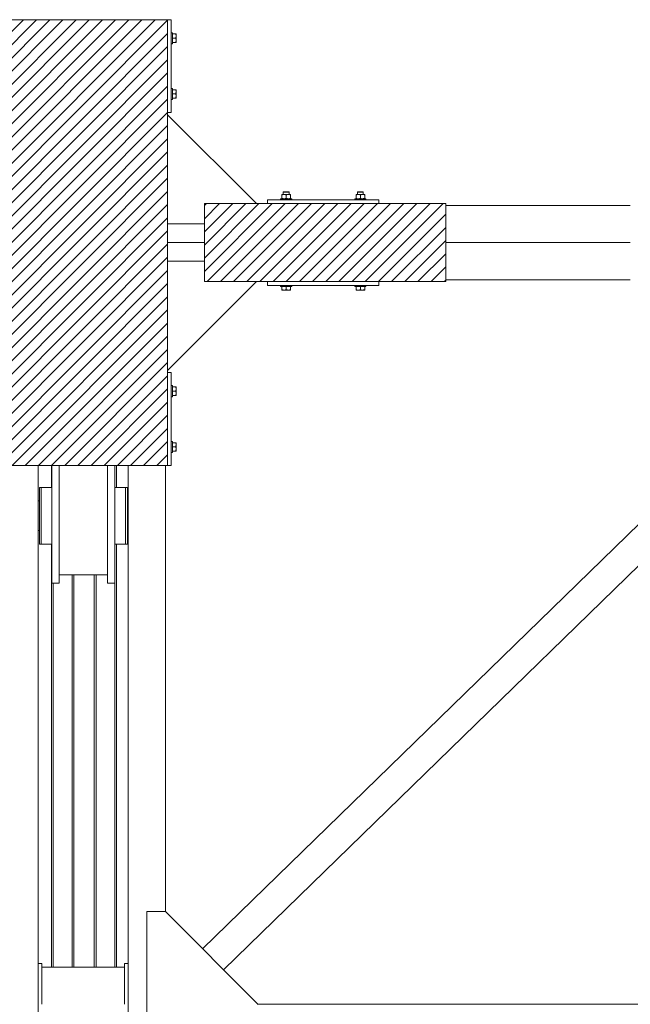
# Model space of a CAD drawing. Header units: millimetres. Extents: x 53746 to 116821, y -810352 to -765802.
# Tile 343 of 347: x 101015 to 102660, y -778652 to -776002. Entities that reach past the tile are written whole.
import ezdxf

# ---------------------------------------------------------------- set-up
doc = ezdxf.new("R2010")
doc.units = ezdxf.units.MM
doc.header["$MEASUREMENT"] = 0
for name, color, linetype, lineweight in [('Main Cradle Rails', 7, 'Continuous', 0), ('Side Cradle Blocks', 7, 'Continuous', 0), ('Side Cradle Stbd', 7, 'Continuous', 0), ('Side Slip Rails', 7, 'Continuous', 0)]:
    doc.layers.add(name, color=color, linetype=linetype, lineweight=lineweight)

# ---------------------------------------------------------------- blocks, each defined once
blk = doc.blocks.new('*U57')
at = {"linetype": 'Continuous', "lineweight": 0}
h = blk.add_hatch(dxfattribs=at)
h.set_pattern_fill('HATCH', color=30, style=0, pattern_type=2)
h.set_pattern_definition([(45, (15859.07, 11456.437), (-17.719, 17.719), [])])
h.paths.add_polyline_path([(15675.8, 10874.5), (15682.4, 10874.5), (15782.4, 10874.5), (15818.4, 10874.5), (15838.9, 10874.5), (15968.9, 10874.5), (15988.9, 10874.5), (15993.4, 10874.5), (16024.8, 10874.5), (16124.8, 10874.5), (16130.8, 10874.5), (16130.8, 11124.5), (16130.8, 11130.2), (16130.8, 11424.2), (16130.8, 11474.5), (16130.8, 11524.7), (16130.8, 11818.7), (16130.8, 11824.5), (16130.8, 12074.5), (16124.8, 12074.5), (16024.8, 12074.5), (15993.4, 12074.5), (15988.9, 12074.5), (15968.9, 12074.5), (15838.9, 12074.5), (15818.4, 12074.5), (15782.4, 12074.5), (15682.4, 12074.5), (15675.8, 12074.5), (15675.8, 11824.5), (15675.8, 11818.2), (15675.8, 11524.7), (15675.8, 11474.5), (15675.8, 11424.2), (15675.8, 11130.7), (15675.8, 11124.5)])
h = blk.add_hatch(dxfattribs=at)
h.set_pattern_fill('HATCH', color=30, style=0, pattern_type=2)
h.set_pattern_definition([(45, (16513.905, 11442.536), (-17.719, 17.719), [])])
h.paths.add_polyline_path([(16399.9, 11579.5), (16370.1, 11579.5), (16229.9, 11579.5), (16229.9, 11524.7), (16229.9, 11474.5), (16229.9, 11424.2), (16229.9, 11369.5), (16370.1, 11369.5), (16399.9, 11369.5), (16699.9, 11369.5), (16879.9, 11369.5), (16879.9, 11374.5), (16879.9, 11474.5), (16879.9, 11574.5), (16879.9, 11579.5), (16699.9, 11579.5)])
at = {"color": 30, "linetype": 'Continuous', "lineweight": 0, "flags": 128}
blk.add_lwpolyline([(15682.4, 10874.5), (15782.4, 10874.5), (15818.4, 10874.5), (15838.9, 10874.5), (15968.9, 10874.5), (15988.9, 10874.5), (15993.4, 10874.5), (16024.8, 10874.5), (16124.8, 10874.5), (16130.8, 10874.5), (16130.8, 11124.5), (16130.8, 11130.2), (16130.8, 11424.2), (16130.8, 11474.5), (16130.8, 11524.7), (16130.8, 11818.7), (16130.8, 11824.5), (16130.8, 12074.5), (16124.8, 12074.5), (16024.8, 12074.5), (15993.4, 12074.5), (15988.9, 12074.5), (15968.9, 12074.5), (15838.9, 12074.5), (15818.4, 12074.5), (15782.4, 12074.5), (15682.4, 12074.5)], dxfattribs=at)
blk.add_lwpolyline([(16399.9, 11579.5), (16370.1, 11579.5), (16229.9, 11579.5), (16229.9, 11524.7), (16229.9, 11474.5), (16229.9, 11424.2), (16229.9, 11369.5), (16370.1, 11369.5), (16399.9, 11369.5), (16699.9, 11369.5), (16879.9, 11369.5), (16879.9, 11374.5), (16879.9, 11474.5), (16879.9, 11574.5), (16879.9, 11579.5), (16699.9, 11579.5), (16399.9, 11579.5)], close=True, dxfattribs=at)
at = {"layer": 'Side Cradle Blocks', "color": 7, "linetype": 'Continuous', "lineweight": 0}
for p, q in [((16130.8, 12074.5), (15675.8, 12074.5)), ((16130.8, 12074.5), (16140.8, 12074.5)), ((16130.8, 10874.5), (16130.8, 12074.5)), ((16140.8, 12074.5), (16140.8, 11824.5)), ((16152, 12036), (16143.8, 12036)), ((16153, 12036), (16152, 12036)), ((16153, 12033.9), (16152, 12036)), ((16153.8, 12035.5), (16153.8, 12035.4)), ((16153.8, 12035.1), (16153.8, 12035.4)), ((16153.8, 12030.3), (16153.8, 12033.3)), ((16153.8, 12033.3), (16153.8, 12033.2)), ((16143.8, 12018.7), (16143.8, 12024.5)), ((16152, 12024.5), (16143.8, 12024.5)), ((16143.8, 12012.9), (16152, 12012.9)), ((16152, 12024.5), (16153.1, 12026.6)), ((16153, 12022.3), (16152, 12024.5)), ((16152, 12012.9), (16153.1, 12015)), ((16153.6, 12012.9), (16153.8, 12012.9)), ((16153.8, 12027.5), (16153.8, 12030.3)), ((16153.8, 12018.7), (16153.8, 12022.4)), ((16153.8, 12018.7), (16153.8, 12021.4)), ((16153.8, 12012.9), (16153.8, 12013.6)), ((16153.8, 12013.6), (16153.8, 12013.5)), ((16143.8, 11886), (16152, 11886)), ((16143.8, 11880.2), (16143.8, 11874.5)), ((16152, 11874.5), (16143.8, 11874.5)), ((16152, 11886), (16153.1, 11883.9)), ((16153, 11876.6), (16152, 11874.5)), ((16152, 11874.5), (16153.1, 11872.3)), ((16153.6, 11886), (16153.8, 11886)), ((16153.8, 11886), (16153.8, 11885.4)), ((16153.8, 11885.5), (16153.8, 11885.4)), ((16153.8, 11880.3), (16153.8, 11876.5)), ((16153.8, 11877.5), (16153.8, 11880.3)), ((16152, 11862.9), (16143.8, 11862.9)), ((16153, 11865), (16152, 11862.9)), ((16153, 11862.9), (16152, 11862.9)), ((16153.8, 11868.7), (16153.8, 11871.4)), ((16153.8, 11868.7), (16153.8, 11865.6)), ((16153.8, 11865.7), (16153.8, 11865.6)), ((16153.8, 11863.6), (16153.8, 11863.8)), ((16153.8, 11863.5), (16153.8, 11863.6)), ((16140.8, 11824.5), (16130.8, 11824.5)), ((16454.9, 11611.5), (16452.6, 11611.5)), ((16455.6, 11610.5), (16453, 11610.5)), ((16644.3, 11610.5), (16646.9, 11610.5)), ((16645, 11611.5), (16647.3, 11611.5)), ((16399.9, 11579.5), (16399.9, 11589.5)), ((16399.9, 11589.5), (16699.9, 11589.5)), ((16438.4, 11604.4), (16438.4, 11604.2)), ((16438.4, 11602.6), (16440.5, 11603.6)), ((16438.4, 11602.6), (16438.4, 11594.3)), ((16438.4, 11593.2), (16438.4, 11594.3)), ((16439.1, 11604.4), (16438.9, 11604.4)), ((16439, 11592.5), (16438.9, 11592.5)), ((16444.2, 11604.4), (16441.1, 11604.4)), ((16441.9, 11604.4), (16441.9, 11604.4)), ((16441.9, 11592.5), (16441.9, 11592.5)), ((16442.2, 11592.7), (16444.2, 11592.5)), ((16444.2, 11604.4), (16447.9, 11604.4)), ((16447.6, 11603.7), (16445.6, 11604.3)), ((16447.8, 11593.2), (16449.9, 11594.3)), ((16449.9, 11602.6), (16452.1, 11603.6)), ((16449.9, 11594.3), (16449.9, 11602.6)), ((16453.8, 11592.7), (16455.7, 11592.5)), ((16455.7, 11604.4), (16458.8, 11604.4)), ((16459.2, 11603.7), (16457.2, 11604.3)), ((16458, 11604.4), (16457.9, 11604.4)), ((16457.9, 11592.5), (16458, 11592.5)), ((16459.4, 11593.2), (16461.5, 11594.3)), ((16461, 11604.4), (16460.8, 11604.4)), ((16461, 11592.5), (16460.9, 11592.5)), ((16461.5, 11603.6), (16461.5, 11603.7)), ((16461.5, 11603.6), (16461.5, 11602.6)), ((16461.5, 11594.3), (16461.5, 11602.6)), ((16461.5, 11592.7), (16461.5, 11592.5)), ((16638.4, 11603.6), (16638.4, 11603.7)), ((16638.4, 11602.6), (16638.4, 11603.6)), ((16638.4, 11594.3), (16638.4, 11602.6)), ((16640.5, 11593.2), (16638.4, 11594.3)), ((16638.4, 11592.7), (16638.4, 11592.5)), ((16638.9, 11604.4), (16639.1, 11604.4)), ((16638.9, 11592.5), (16639, 11592.5)), ((16640.7, 11603.7), (16642.7, 11604.3)), ((16644.2, 11604.4), (16641.1, 11604.4)), ((16641.9, 11604.4), (16641.9, 11604.4)), ((16641.9, 11592.5), (16641.9, 11592.5)), ((16646.1, 11592.7), (16644.2, 11592.5)), ((16649.9, 11602.6), (16647.8, 11603.6)), ((16649.9, 11594.3), (16649.9, 11602.6)), ((16652.1, 11593.2), (16649.9, 11594.3)), ((16655.7, 11604.4), (16652, 11604.4)), ((16652.2, 11603.7), (16654.3, 11604.3)), ((16655.7, 11604.4), (16658.8, 11604.4)), ((16657.7, 11592.7), (16655.7, 11592.5)), ((16657.9, 11604.4), (16658, 11604.4)), ((16657.9, 11592.5), (16658, 11592.5)), ((16661.5, 11602.6), (16659.4, 11603.6)), ((16661, 11604.4), (16660.8, 11604.4)), ((16661, 11592.5), (16660.9, 11592.5)), ((16661.5, 11604.4), (16661.5, 11604.2)), ((16661.5, 11602.6), (16661.5, 11594.3)), ((16661.5, 11593.2), (16661.5, 11594.3)), ((16699.9, 11589.5), (16699.9, 11579.5)), ((16229.9, 11369.5), (16229.9, 11579.5)), ((16229.9, 11579.5), (16879.9, 11579.5)), ((16879.9, 11579.5), (16879.9, 11369.5)), ((16879.9, 11369.5), (16229.9, 11369.5)), ((16399.9, 11369.5), (16399.9, 11359.5)), ((16699.9, 11359.5), (16699.9, 11369.5)), ((16399.9, 11359.5), (16699.9, 11359.5)), ((16438.4, 11348.3), (16438.4, 11356.5)), ((16438.4, 11347.2), (16438.4, 11348.3)), ((16440.5, 11347.3), (16438.4, 11348.3)), ((16438.9, 11346.5), (16439.1, 11346.5)), ((16439.1, 11346.5), (16439.3, 11346.5)), ((16444.2, 11346.5), (16441.1, 11346.5)), ((16441.2, 11346.5), (16441.1, 11346.5)), ((16444.2, 11346.5), (16446.9, 11346.5)), ((16449.9, 11348.3), (16447.8, 11347.2)), ((16455.7, 11356.5), (16449.9, 11356.5)), ((16449.9, 11348.3), (16449.9, 11356.5)), ((16452.1, 11347.3), (16449.9, 11348.3)), ((16455.7, 11346.5), (16452, 11346.5)), ((16453, 11346.5), (16455.7, 11346.5)), ((16461.5, 11348.3), (16459.4, 11347.2)), ((16461.5, 11346.5), (16460.8, 11346.5)), ((16461, 11346.5), (16460.8, 11346.5)), ((16461.5, 11356.5), (16461.5, 11348.3)), ((16461.5, 11346.7), (16461.5, 11346.5)), ((16638.4, 11356.5), (16638.4, 11348.3)), ((16638.4, 11348.3), (16640.5, 11347.2)), ((16638.4, 11346.7), (16638.4, 11346.5)), ((16638.4, 11346.5), (16639.1, 11346.5)), ((16639.1, 11346.5), (16638.9, 11346.5)), ((16644.2, 11356.5), (16649.9, 11356.5)), ((16644.2, 11346.5), (16647.9, 11346.5)), ((16644.2, 11346.5), (16646.9, 11346.5)), ((16647.8, 11347.3), (16649.9, 11348.3)), ((16649.9, 11348.3), (16649.9, 11356.5)), ((16649.9, 11348.3), (16652.1, 11347.2)), ((16653, 11346.5), (16655.7, 11346.5)), ((16655.7, 11346.5), (16658.8, 11346.5)), ((16658.8, 11346.5), (16658.7, 11346.5)), ((16659.4, 11347.3), (16661.5, 11348.3)), ((16660.6, 11346.5), (16660.8, 11346.5)), ((16661, 11346.5), (16660.8, 11346.5)), ((16661.5, 11348.3), (16661.5, 11356.5)), ((16661.5, 11347.2), (16661.5, 11348.3)), ((16140.8, 11124.5), (16130.8, 11124.5)), ((16140.8, 10874.5), (16140.8, 11124.5)), ((16152, 11086), (16143.8, 11086)), ((16153, 11086), (16152, 11086)), ((16153, 11083.9), (16152, 11086)), ((16153.8, 11085.5), (16153.8, 11085.4)), ((16153.8, 11085.1), (16153.8, 11085.4)), ((16153.8, 11080.3), (16153.8, 11083.3)), ((16153.8, 11083.3), (16153.8, 11083.2)), ((16153.8, 11077.5), (16153.8, 11080.3)), ((16143.8, 11068.7), (16143.8, 11074.5)), ((16152, 11074.5), (16143.8, 11074.5)), ((16143.8, 11062.9), (16152, 11062.9)), ((16152, 11074.5), (16153.1, 11076.6)), ((16153, 11072.3), (16152, 11074.5)), ((16152, 11062.9), (16153.1, 11065)), ((16153.6, 11062.9), (16153.8, 11062.9)), ((16153.8, 11068.7), (16153.8, 11072.4)), ((16153.8, 11068.7), (16153.8, 11071.4)), ((16153.8, 11062.9), (16153.8, 11063.6)), ((16153.8, 11063.6), (16153.8, 11063.5)), ((16143.8, 10936), (16152, 10936)), ((16143.8, 10930.2), (16143.8, 10924.5)), ((16152, 10924.5), (16143.8, 10924.5)), ((16152, 10936), (16153.1, 10933.9)), ((16153, 10926.6), (16152, 10924.5)), ((16152, 10924.5), (16153.1, 10922.3)), ((16153.6, 10936), (16153.8, 10936)), ((16153.8, 10936), (16153.8, 10935.4)), ((16153.8, 10935.5), (16153.8, 10935.4)), ((16153.8, 10930.3), (16153.8, 10926.5)), ((16153.8, 10927.5), (16153.8, 10930.3)), ((16153.8, 10918.7), (16153.8, 10921.4)), ((16153.8, 10918.7), (16153.8, 10915.6)), ((16152, 10912.9), (16143.8, 10912.9)), ((16153, 10915), (16152, 10912.9)), ((16153, 10912.9), (16152, 10912.9)), ((16153.8, 10915.7), (16153.8, 10915.6)), ((16153.8, 10913.6), (16153.8, 10913.8)), ((16153.8, 10913.5), (16153.8, 10913.6)), ((15675.8, 10874.5), (16130.8, 10874.5)), ((16130.8, 10874.5), (16140.8, 10874.5))]:
    blk.add_line(p, q, dxfattribs=at)
at = {"layer": 'Side Cradle Blocks', "color": 7, "linetype": 'Continuous', "lineweight": 0, "flags": 128}
for points in [[(16140.8, 12039.5), (16143.8, 12039.5), (16143.8, 12038.3), (16143.8, 12035.1), (16143.8, 12030.2), (16143.8, 12024.5)], [(16153.8, 12033.3), (16153.8, 12035.4), (16153.8, 12036), (16153.6, 12036), (16153.1, 12036), (16153, 12036)], [(16153.1, 12026.6), (16153.1, 12026.8), (16153.7, 12028.8), (16153.8, 12029.5), (16153.8, 12030.3), (16153.6, 12032.2), (16153.3, 12033.3), (16153, 12033.9)], [(16143.8, 12018.7), (16143.8, 12013.9), (16143.8, 12010.6), (16143.8, 12009.5), (16140.8, 12009.5)], [(16152, 12012.9), (16153, 12012.9), (16153.1, 12012.9), (16153.6, 12012.9)], [(16153.1, 12015), (16153.1, 12015.2), (16153.7, 12017.2), (16153.8, 12017.9), (16153.8, 12018.7), (16153.6, 12020.6), (16153.3, 12021.7), (16153, 12022.3)], [(16153.8, 12022.4), (16153.8, 12026.5), (16153.8, 12030.3)], [(16153.8, 12013.6), (16153.8, 12015.6), (16153.8, 12018.7), (16153.8, 12018.7)], [(16140.8, 11889.5), (16143.8, 11889.5), (16143.8, 11888.3), (16143.8, 11885.1), (16143.8, 11880.2)], [(16143.8, 11874.5), (16143.8, 11868.7), (16143.8, 11863.9), (16143.8, 11860.6), (16143.8, 11859.5), (16140.8, 11859.5)], [(16153.6, 11886), (16153.1, 11886), (16153, 11886), (16152, 11886)], [(16153, 11876.6), (16153.3, 11877.3), (16153.6, 11878.3), (16153.8, 11880.3), (16153.8, 11881), (16153.7, 11881.7), (16153.1, 11883.7), (16153.1, 11883.9)], [(16153, 11865), (16153.3, 11865.7), (16153.6, 11866.7), (16153.8, 11868.7), (16153.8, 11869.4), (16153.7, 11870.1), (16153.1, 11872.2), (16153.1, 11872.3)], [(16153.8, 11880.3), (16153.8, 11880.3), (16153.8, 11883.3), (16153.8, 11885.4)], [(16153.8, 11868.7), (16153.8, 11872.4), (16153.8, 11876.5)], [(16153, 11862.9), (16153.1, 11862.9), (16153.6, 11862.9), (16153.8, 11862.9), (16153.8, 11863.6), (16153.8, 11865.6)], [(16441.9, 11604.4), (16441.9, 11610.5), (16442.9, 11611.5), (16443.5, 11611.5), (16445, 11611.5), (16447.3, 11611.5), (16449.9, 11611.5), (16452.6, 11611.5)], [(16441.9, 11610.5), (16442.6, 11610.5), (16444.3, 11610.5), (16446.9, 11610.5), (16449.9, 11610.5), (16453, 11610.5)], [(16454.9, 11611.5), (16456.4, 11611.5), (16456.9, 11611.5), (16457.9, 11610.5), (16457.9, 11604.4)], [(16455.6, 11610.5), (16457.3, 11610.5), (16457.9, 11610.5)], [(16641.9, 11604.4), (16641.9, 11610.5), (16642.9, 11611.5), (16643.5, 11611.5), (16645, 11611.5)], [(16641.9, 11610.5), (16642.6, 11610.5), (16644.3, 11610.5)], [(16646.9, 11610.5), (16649.9, 11610.5), (16653, 11610.5), (16655.6, 11610.5), (16657.3, 11610.5), (16657.9, 11610.5)], [(16647.3, 11611.5), (16649.9, 11611.5), (16652.6, 11611.5), (16654.9, 11611.5), (16656.4, 11611.5), (16656.9, 11611.5), (16657.9, 11610.5), (16657.9, 11604.4)], [(16434.9, 11589.5), (16434.9, 11592.5), (16436.1, 11592.5), (16439.3, 11592.5), (16444.2, 11592.5), (16449.9, 11592.5), (16455.7, 11592.5), (16460.6, 11592.5), (16463.8, 11592.5), (16464.9, 11592.5), (16464.9, 11589.5)], [(16438.4, 11604.4), (16439.1, 11604.4), (16441.1, 11604.4)], [(16438.4, 11602.6), (16438.4, 11603.6), (16438.4, 11603.7), (16438.4, 11604.2)], [(16442.2, 11592.7), (16441.2, 11593), (16440.5, 11593.3), (16438.4, 11594.3)], [(16438.4, 11593.2), (16438.4, 11593.2), (16438.4, 11592.6), (16438.4, 11592.5)], [(16440.5, 11603.6), (16441.2, 11603.9), (16442.2, 11604.2), (16444.2, 11604.4), (16444.9, 11604.4), (16445.6, 11604.3)], [(16447.8, 11593.2), (16447.6, 11593.1), (16445.6, 11592.6), (16444.9, 11592.5), (16444.2, 11592.5)], [(16447.6, 11603.7), (16447.8, 11603.7), (16449.9, 11602.6)], [(16455.7, 11604.4), (16452, 11604.4), (16447.9, 11604.4)], [(16453.8, 11592.7), (16452.7, 11593), (16452.1, 11593.3), (16449.9, 11594.3)], [(16452.1, 11603.6), (16452.7, 11603.9), (16453.8, 11604.2), (16455.7, 11604.4), (16456.5, 11604.4), (16457.2, 11604.3)], [(16459.4, 11593.2), (16459.2, 11593.1), (16457.2, 11592.6), (16456.5, 11592.5), (16455.7, 11592.5)], [(16458.8, 11604.4), (16460.8, 11604.4), (16461.5, 11604.4), (16461.5, 11604.2), (16461.5, 11603.7)], [(16459.2, 11603.7), (16459.4, 11603.7), (16461.5, 11602.6)], [(16461.5, 11592.7), (16461.5, 11593.2), (16461.5, 11593.2), (16461.5, 11594.3)], [(16634.9, 11589.5), (16634.9, 11592.5), (16636.1, 11592.5), (16639.3, 11592.5), (16644.2, 11592.5), (16649.9, 11592.5), (16655.7, 11592.5), (16660.6, 11592.5), (16663.8, 11592.5), (16664.9, 11592.5), (16664.9, 11589.5)], [(16638.4, 11603.7), (16638.4, 11604.2), (16638.4, 11604.4), (16639.1, 11604.4), (16641.1, 11604.4)], [(16638.4, 11602.6), (16640.5, 11603.7), (16640.7, 11603.7)], [(16638.4, 11594.3), (16638.4, 11593.2), (16638.4, 11593.2), (16638.4, 11592.7)], [(16644.2, 11592.5), (16643.4, 11592.5), (16642.7, 11592.6), (16640.7, 11593.1), (16640.5, 11593.2)], [(16642.7, 11604.3), (16643.4, 11604.4), (16644.2, 11604.4), (16646.1, 11604.2), (16647.2, 11603.9), (16647.8, 11603.6)], [(16652, 11604.4), (16647.9, 11604.4), (16644.2, 11604.4)], [(16649.9, 11594.3), (16647.8, 11593.3), (16647.2, 11593), (16646.1, 11592.7)], [(16649.9, 11602.6), (16652.1, 11603.7), (16652.2, 11603.7)], [(16655.7, 11592.5), (16655, 11592.5), (16654.3, 11592.6), (16652.2, 11593.1), (16652.1, 11593.2)], [(16654.3, 11604.3), (16655, 11604.4), (16655.7, 11604.4), (16657.7, 11604.2), (16658.7, 11603.9), (16659.4, 11603.6)], [(16661.5, 11594.3), (16659.4, 11593.3), (16658.7, 11593), (16657.7, 11592.7)], [(16658.8, 11604.4), (16660.8, 11604.4), (16661.5, 11604.4)], [(16661.5, 11604.2), (16661.5, 11603.7), (16661.5, 11603.6), (16661.5, 11602.6)], [(16661.5, 11592.5), (16661.5, 11592.6), (16661.5, 11593.2), (16661.5, 11593.2)], [(16449.9, 11356.5), (16444.2, 11356.5), (16439.3, 11356.5), (16436.1, 11356.5), (16434.9, 11356.5), (16434.9, 11359.5)], [(16438.4, 11347.2), (16438.4, 11347.2), (16438.4, 11346.6), (16438.4, 11346.5), (16439.1, 11346.5), (16441.1, 11346.5)], [(16440.5, 11347.3), (16441.2, 11347), (16442.2, 11346.7), (16444.2, 11346.5), (16444.9, 11346.5), (16445.6, 11346.6), (16447.6, 11347.1), (16447.8, 11347.2)], [(16444.2, 11346.5), (16447.9, 11346.5), (16452, 11346.5)], [(16452.1, 11347.3), (16452.7, 11347), (16453.8, 11346.7), (16455.7, 11346.5), (16456.5, 11346.5), (16457.2, 11346.6), (16459.2, 11347.1), (16459.4, 11347.2)], [(16464.9, 11359.5), (16464.9, 11356.5), (16463.8, 11356.5), (16460.6, 11356.5), (16455.7, 11356.5)], [(16455.7, 11346.5), (16455.7, 11346.5), (16458.8, 11346.5), (16460.8, 11346.5)], [(16461.5, 11346.7), (16461.5, 11347.2), (16461.5, 11347.2), (16461.5, 11348.3)], [(16644.2, 11356.5), (16639.3, 11356.5), (16636.1, 11356.5), (16634.9, 11356.5), (16634.9, 11359.5)], [(16638.4, 11348.3), (16638.4, 11347.2), (16638.4, 11347.2), (16638.4, 11346.7)], [(16639.1, 11346.5), (16641.1, 11346.5), (16644.2, 11346.5), (16644.2, 11346.5)], [(16640.5, 11347.2), (16640.7, 11347.1), (16642.7, 11346.6), (16643.4, 11346.5), (16644.2, 11346.5), (16646.1, 11346.7), (16647.2, 11347), (16647.8, 11347.3)], [(16647.9, 11346.5), (16652, 11346.5), (16655.7, 11346.5)], [(16664.9, 11359.5), (16664.9, 11356.5), (16663.8, 11356.5), (16660.6, 11356.5), (16655.7, 11356.5), (16649.9, 11356.5)], [(16652.1, 11347.2), (16652.2, 11347.1), (16654.3, 11346.6), (16655, 11346.5), (16655.7, 11346.5), (16657.7, 11346.7), (16658.7, 11347), (16659.4, 11347.3)], [(16658.8, 11346.5), (16660.8, 11346.5), (16661.5, 11346.5), (16661.5, 11346.6), (16661.5, 11347.2), (16661.5, 11347.2)], [(16140.8, 11089.5), (16143.8, 11089.5), (16143.8, 11088.3), (16143.8, 11085.1), (16143.8, 11080.2), (16143.8, 11074.5)], [(16153.8, 11083.3), (16153.8, 11085.4), (16153.8, 11086), (16153.6, 11086), (16153.1, 11086), (16153, 11086)], [(16153.1, 11076.6), (16153.1, 11076.8), (16153.7, 11078.8), (16153.8, 11079.5), (16153.8, 11080.3), (16153.6, 11082.2), (16153.3, 11083.3), (16153, 11083.9)], [(16153.8, 11072.4), (16153.8, 11076.5), (16153.8, 11080.3)], [(16143.8, 11068.7), (16143.8, 11063.9), (16143.8, 11060.6), (16143.8, 11059.5), (16140.8, 11059.5)], [(16152, 11062.9), (16153, 11062.9), (16153.1, 11062.9), (16153.6, 11062.9)], [(16153.1, 11065), (16153.1, 11065.2), (16153.7, 11067.2), (16153.8, 11067.9), (16153.8, 11068.7), (16153.6, 11070.6), (16153.3, 11071.7), (16153, 11072.3)], [(16153.8, 11063.6), (16153.8, 11065.6), (16153.8, 11068.7), (16153.8, 11068.7)], [(16140.8, 10939.5), (16143.8, 10939.5), (16143.8, 10938.3), (16143.8, 10935.1), (16143.8, 10930.2)], [(16143.8, 10924.5), (16143.8, 10918.7), (16143.8, 10913.9), (16143.8, 10910.6), (16143.8, 10909.5), (16140.8, 10909.5)], [(16153.6, 10936), (16153.1, 10936), (16153, 10936), (16152, 10936)], [(16153, 10926.6), (16153.3, 10927.3), (16153.6, 10928.3), (16153.8, 10930.3), (16153.8, 10931), (16153.7, 10931.7), (16153.1, 10933.7), (16153.1, 10933.9)], [(16153, 10915), (16153.3, 10915.7), (16153.6, 10916.7), (16153.8, 10918.7), (16153.8, 10919.4), (16153.7, 10920.1), (16153.1, 10922.2), (16153.1, 10922.3)], [(16153.8, 10930.3), (16153.8, 10930.3), (16153.8, 10933.3), (16153.8, 10935.4)], [(16153.8, 10918.7), (16153.8, 10922.4), (16153.8, 10926.5)], [(16153, 10912.9), (16153.1, 10912.9), (16153.6, 10912.9), (16153.8, 10912.9), (16153.8, 10913.6), (16153.8, 10915.6)]]:
    blk.add_lwpolyline(points, dxfattribs=at)
at = {"layer": 'Side Cradle Stbd', "color": 7, "linetype": 'Continuous', "lineweight": 0}
for p, q in [((16130.8, 11818.7), (16370.1, 11579.5)), ((16879.9, 11574.5), (17376.9, 11574.5)), ((16229.9, 11524.7), (16130.8, 11524.7)), ((16229.9, 11474.5), (16130.8, 11474.5)), ((17376.9, 11474.5), (16879.9, 11474.5)), ((16229.9, 11424.2), (16130.8, 11424.2)), ((16130.8, 11130.2), (16370.1, 11369.5)), ((16879.9, 11374.5), (17376.9, 11374.5)), ((17977, 11279.3), (16224.9, 9574.1)), ((18033.6, 11222.7), (16281.5, 9517.5)), ((15782.4, 10874.5), (15782.4, 7459.6)), ((16024.8, 9534.5), (16024.8, 10874.5)), ((16124.8, 9674.2), (16124.8, 10874.5)), ((15782.4, 10779.5), (15785.4, 10779.5)), ((16017.4, 10739.5), (16017.4, 10768.6)), ((16022.4, 10779.5), (16024.8, 10779.5)), ((15818.9, 10670.1), (15818.9, 10739.5)), ((15968.9, 10670.1), (15968.9, 10739.5)), ((15785.4, 10699.5), (15782.4, 10699.5)), ((15785.4, 10685.6), (15785.4, 10669.1)), ((16017.4, 10685.6), (16017.4, 10669.1)), ((16022.4, 10702.5), (16022.4, 10699.5)), ((16024.8, 10699.5), (16022.4, 10699.5)), ((15785.4, 10663.3), (15785.4, 10669.1)), ((15988.9, 10669.1), (15988.9, 10663.3)), ((16017.4, 10663.3), (16017.4, 10669.1)), ((15968.9, 10580.5), (15838.9, 10580.5)), ((15838.9, 10558.3), (15838.9, 10572.1)), ((15988.9, 10558.3), (15988.9, 10572.1)), ((16074.8, 9674.2), (16124.8, 9674.2)), ((16074.8, 9674.2), (16074.8, 9074.2)), ((16124.8, 9674.2), (16374.8, 9424.2)), ((15781.8, 9534.5), (15781.8, 9484.5)), ((15791.8, 9534.5), (15781.8, 9534.5)), ((15791.8, 9524.5), (15791.8, 9534.5)), ((15791.8, 9524.5), (16014.8, 9524.5)), ((15791.8, 9524.5), (15791.8, 9424.5)), ((16014.8, 9534.5), (16014.8, 9524.5)), ((16024.8, 9534.5), (16014.8, 9534.5)), ((16014.8, 9424.5), (16014.8, 9524.5)), ((16024.8, 9484.5), (16024.8, 9534.5)), ((17882.4, 9424.5), (16374.5, 9424.5))]:
    blk.add_line(p, q, dxfattribs=at)
at = {"layer": 'Side Cradle Stbd', "color": 7, "linetype": 'Continuous', "lineweight": 0, "flags": 128}
for points in [[(15818.9, 10874.5), (15818.9, 10867.6), (15818.9, 10808.8), (15818.9, 10739.5)], [(15838.9, 10874.5), (15838.9, 10867.6), (15838.9, 10808.8), (15838.9, 10739.5), (15838.9, 10670.1), (15838.9, 10611.3), (15838.9, 10572.1)], [(15968.9, 10874.5), (15968.9, 10867.6), (15968.9, 10808.8), (15968.9, 10739.5)], [(15988.9, 10874.5), (15988.9, 10867.6), (15988.9, 10808.8), (15988.9, 10739.5), (15988.9, 10670.1), (15988.9, 10611.3), (15988.9, 10572.1)], [(15790.4, 10815.7), (15790.4, 10815.7), (15785.4, 10815.7), (15785.4, 10815.7)], [(15785.4, 10685.6), (15785.4, 10710.3), (15785.4, 10739.5), (15785.4, 10768.6), (15785.4, 10793.3), (15785.4, 10809.9), (15785.4, 10815.7)], [(15818.9, 10815.7), (15790.4, 10815.7), (15790.4, 10815.7)], [(15790.4, 10768.6), (15790.4, 10768.6), (15790.4, 10793.3), (15790.4, 10809.9), (15790.4, 10815.7)], [(16017.4, 10768.6), (16017.4, 10768.6), (16017.4, 10793.3), (16017.4, 10809.9), (16017.4, 10815.7), (15988.9, 10815.7)], [(15988.9, 10815.7), (15988.9, 10815.7), (15988.9, 10810.6), (15988.9, 10809.9), (15988.9, 10809.9)], [(16017.4, 10663.3), (16017.4, 10663.3), (16022.4, 10663.3), (16022.4, 10669.1), (16022.4, 10685.6), (16022.4, 10710.3), (16022.4, 10739.5), (16022.4, 10768.6), (16022.4, 10793.3), (16022.4, 10809.9), (16022.4, 10815.7), (16017.4, 10815.7), (16017.4, 10815.7)], [(15988.9, 10809.9), (15988.9, 10809.9), (15988.9, 10808.8)], [(15988.9, 10808.8), (15988.9, 10795.4), (15988.9, 10793.3), (15988.9, 10793.3), (15988.9, 10771.7), (15988.9, 10768.6), (15988.9, 10768.6), (15988.9, 10768.6)], [(15790.4, 10739.5), (15790.4, 10739.5), (15790.4, 10768.6)], [(16017.4, 10685.6), (16017.4, 10710.3), (16017.4, 10739.5), (16017.4, 10768.6), (16017.4, 10768.6)], [(16022.4, 10779.5), (16022.4, 10779.5), (16022.4, 10776.9), (16022.4, 10776.4), (16022.4, 10776.4)], [(16022.4, 10776.4), (16022.4, 10776.4), (16022.4, 10776.4), (16022.4, 10768.9), (16022.4, 10768.6)], [(16022.4, 10768.6), (16022.4, 10768), (16022.4, 10768), (16022.4, 10767.7), (16022.4, 10767.7), (16022.4, 10767.7), (16022.4, 10756.2), (16022.4, 10754.8), (16022.4, 10754.8), (16022.4, 10754.8), (16022.4, 10754.8)], [(15785.4, 10663.3), (15785.4, 10663.3), (15790.4, 10663.3), (15790.4, 10669.1), (15790.4, 10685.6), (15790.4, 10710.3), (15790.4, 10739.5), (15790.4, 10739.5)], [(15988.9, 10739.5), (15988.9, 10714), (15988.9, 10710.3)], [(16022.4, 10711.2), (16022.4, 10711.1), (16022.4, 10710.9), (16022.4, 10710.3)], [(16022.4, 10710.3), (16022.4, 10704.1), (16022.4, 10702.5)], [(15790.4, 10663.3), (15790.4, 10663.3), (15818.9, 10663.3)], [(15818.9, 10670.1), (15818.9, 10611.3), (15818.9, 10572.1), (15818.9, 10558.3)], [(15968.9, 10670.1), (15968.9, 10611.3), (15968.9, 10572.1), (15968.9, 10558.3)], [(15988.9, 10663.3), (16017.4, 10663.3), (16017.4, 10663.3)], [(15838.9, 10558.3), (15818.9, 10558.3), (15818.9, 10558.3)], [(15988.9, 10558.3), (15968.9, 10558.3), (15968.9, 10558.3)], [(15781.8, 9314.5), (15781.8, 9334), (15781.8, 9424.5), (15781.8, 9484.5)], [(16024.8, 9484.5), (16024.8, 9424.5), (16024.8, 9334), (16024.8, 9314.5)]]:
    blk.add_lwpolyline(points, dxfattribs=at)
at = {"layer": 'Side Slip Rails', "color": 7, "linetype": 'Continuous', "lineweight": 0}
for p, q in [((15818.4, 10815.7), (15818.4, 10874.5)), ((15993.4, 10815.7), (15993.4, 10874.5)), ((15818.4, 9524.5), (15818.4, 10663.3)), ((15993.4, 9524.5), (15993.4, 10663.3)), ((15873.4, 9524.5), (15873.4, 10580.5)), ((15878.4, 9524.5), (15878.4, 10580.5)), ((15933.4, 9524.5), (15933.4, 10580.5)), ((15938.4, 9524.5), (15938.4, 10580.5)), ((15823, 9524.5), (15823, 10558.3)), ((15988.7, 9524.5), (15988.7, 10558.3))]:
    blk.add_line(p, q, dxfattribs=at)

msp = doc.modelspace()

# ---------------------------------------------------------------- block references
at = {"layer": 'Main Cradle Rails', "color": 7, "linetype": 'Continuous', "lineweight": 0}
msp.add_blockref('*U57', (85283.05, -788076.95), dxfattribs=at)

doc.saveas('drawing.dxf')
